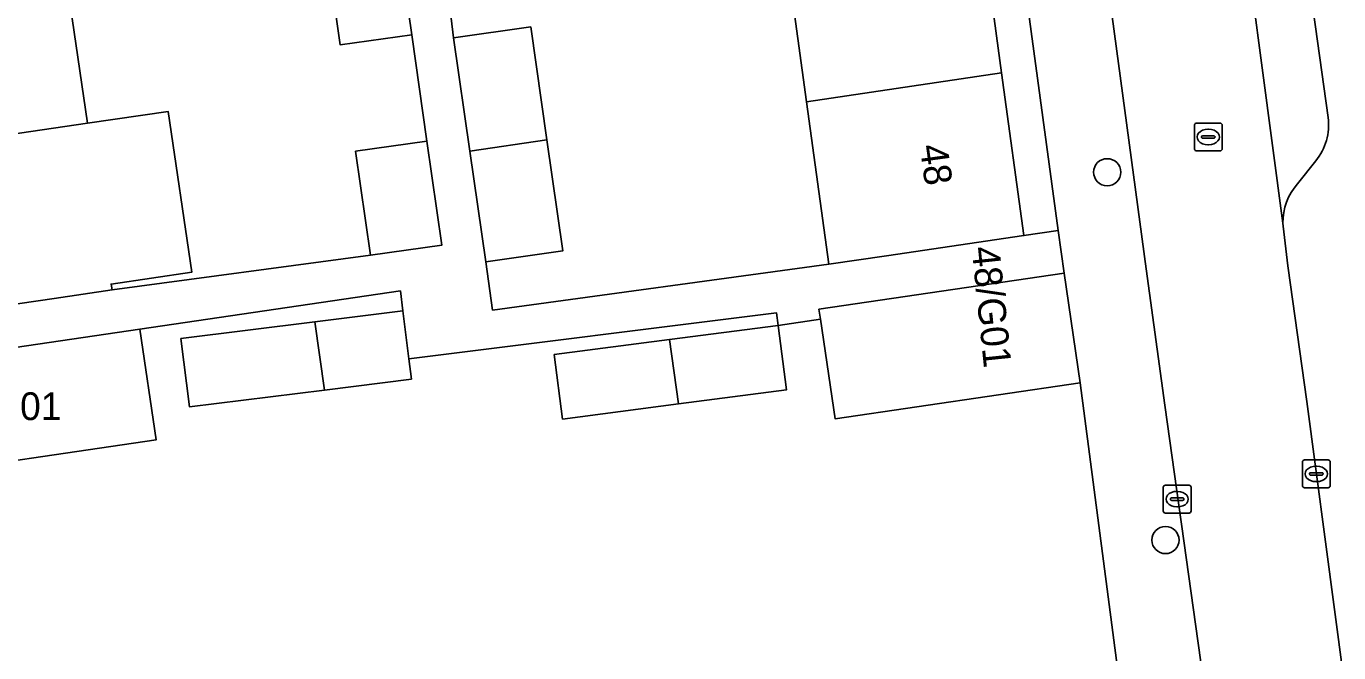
# Model space of a CAD drawing. Extents: x 159053 to 160042, y 380449 to 381423.
# Drawn here: x 159646.2 to 159693.45, y 381012.45 to 381035.01 of the extents above; entities that cross this region are included whole.
import ezdxf

# ---------------------------------------------------------------- set-up
doc = ezdxf.new("R2010")
doc.units = 0
for name, color, linetype in [('IMGEO_Boom', 7, 'Continuous'), ('IMGEO_Erf', 7, 'Continuous'), ('IMGEO_Kolk', 7, 'Continuous'), ('IMGEO_Muur', 7, 'Continuous'), ('IMGEO_Pand', 7, 'Continuous'), ('IMGEO_Pand_nummerreeks', 7, 'Continuous'), ('IMGEO_Parkeervlak_open', 7, 'Continuous'), ('IMGEO_Rijbaan_lokaal_open', 7, 'Continuous'), ('IMGEO_Rioolput', 7, 'Continuous'), ('IMGEO_Voetpad_open', 7, 'Continuous')]:
    doc.layers.add(name, color=color, linetype=linetype)

msp = doc.modelspace()

# ---------------------------------------------------------------- linework, layer by layer
at = {"layer": 'IMGEO_Boom'}
for centre in [(159685.114, 381029.752), (159687.21, 381016.506)]:
    msp.add_circle(centre, 0.489, dxfattribs=at)
at = {"layer": 'IMGEO_Erf'}
for points in [[(159669.393, 381130.571), (159668.05, 381130.466), (159668.849, 381124.614), (159669.628, 381118.909), (159670.407, 381113.203), (159671.186, 381107.498), (159671.965, 381101.792), (159672.744, 381096.087), (159673.523, 381090.382), (159674.302, 381084.676), (159675.081, 381078.971), (159675.86, 381073.265), (159676.639, 381067.56), (159677.418, 381061.855), (159678.197, 381056.149), (159678.976, 381050.444), (159679.755, 381044.738), (159680.534, 381039.033), (159681.313, 381033.327), (159682.113, 381027.469), (159683.353, 381027.651)], [(159684.14, 381022.17), (159675.316, 381020.875), (159674.79, 381024.46), (159673.269, 381024.237), (159673.202, 381024.69), (159659.973, 381023.028), (159660.064, 381022.302), (159656.929, 381021.909), (159652.074, 381021.3), (159651.766, 381023.76), (159656.586, 381024.365), (159659.755, 381024.762), (159659.665, 381025.477), (159650.284, 381024.1), (159650.869, 381020.114), (159641.557, 381018.748), (159643.613, 381005.8), (159643.423, 381005.792), (159645.502, 380992.386), (159687.308, 380998.005), (159685.656, 381010.607)], [(159673.269, 381024.237), (159673.572, 381021.916), (159669.677, 381021.408), (159665.507, 381020.864), (159665.204, 381023.185), (159669.353, 381023.726)]]:
    msp.add_lwpolyline(points, close=True, dxfattribs=at)
for points in [[(159647.57, 381037.189), (159648.403, 381031.515), (159651.303, 381031.941), (159652.152, 381026.148), (159649.252, 381025.723), (159649.283, 381025.515), (159658.587, 381026.762), (159658.05, 381030.509), (159660.623, 381030.877), (159660.076, 381034.705), (159657.503, 381034.336), (159656.898, 381038.558)], [(159661.193, 381037.834), (159661.583, 381034.589), (159664.359, 381034.986), (159664.941, 381030.916), (159665.514, 381026.917), (159662.737, 381026.52), (159662.985, 381024.787), (159675.09, 381026.439), (159674.291, 381032.293), (159673.512, 381037.999)]]:
    msp.add_lwpolyline(points, dxfattribs=at)
at = {"layer": 'IMGEO_Kolk'}
for p, q in [((159692.142, 381018.463), (159692.142, 381019.315)), ((159692.217, 381019.389), (159693.069, 381019.389)), ((159692.63, 381019.169), (159692.655, 381019.169)), ((159693.143, 381019.315), (159693.143, 381018.463)), ((159692.401, 381018.883), (159692.401, 381018.895)), ((159692.839, 381018.846), (159692.441, 381018.846)), ((159692.444, 381018.932), (159692.842, 381018.932)), ((159692.653, 381018.609), (159692.628, 381018.609)), ((159692.885, 381018.895), (159692.885, 381018.883)), ((159687.132, 381017.553), (159687.132, 381018.405)), ((159687.207, 381018.479), (159688.059, 381018.479)), ((159687.62, 381018.259), (159687.645, 381018.259)), ((159688.133, 381018.405), (159688.133, 381017.553)), ((159693.069, 381018.389), (159692.217, 381018.389)), ((159687.391, 381017.973), (159687.391, 381017.985)), ((159687.829, 381017.936), (159687.431, 381017.936)), ((159687.434, 381018.022), (159687.832, 381018.022)), ((159687.643, 381017.699), (159687.618, 381017.699)), ((159687.875, 381017.985), (159687.875, 381017.973)), ((159688.059, 381017.479), (159687.207, 381017.479))]:
    msp.add_line(p, q, dxfattribs=at)
for points in [[(159692.142, 381018.463), (159692.142, 381019.315)], [(159692.217, 381019.389), (159693.069, 381019.389)], [(159693.143, 381019.315), (159693.143, 381018.463)], [(159687.132, 381017.553), (159687.132, 381018.405)], [(159687.207, 381018.479), (159688.059, 381018.479)], [(159688.133, 381018.405), (159688.133, 381017.553)], [(159693.069, 381018.389), (159692.217, 381018.389)], [(159688.059, 381017.479), (159687.207, 381017.479)]]:
    msp.add_lwpolyline(points, dxfattribs=at)
for centre, radius, start, end in [((159692.219, 381019.313), 0.0765, 91.552, 178.448), ((159692.219, 381019.313), 0.0765, 91.552, 178.448), ((159693.067, 381019.313), 0.0765, 1.552, 88.448), ((159693.067, 381019.313), 0.0765, 1.552, 88.448), ((159692.441, 381018.892), 0.0403, 85.8775, 175.7526), ((159692.438, 381018.882), 0.0366, 178.938, 274.7102), ((159692.842, 381018.889), 0.043, 264.8664, 352.4533), ((159692.846, 381018.894), 0.0386, 1.7309, 96.639), ((159687.209, 381018.403), 0.0765, 91.552, 178.448), ((159687.209, 381018.403), 0.0765, 91.552, 178.448), ((159688.057, 381018.403), 0.0765, 1.552, 88.448), ((159688.057, 381018.403), 0.0765, 1.552, 88.448), ((159692.219, 381018.465), 0.0765, 181.552, 268.448), ((159692.219, 381018.465), 0.0765, 181.552, 268.448), ((159693.067, 381018.465), 0.0765, 271.552, 358.448), ((159693.067, 381018.465), 0.0765, 271.552, 358.448), ((159687.431, 381017.982), 0.0403, 85.8775, 175.7526), ((159687.428, 381017.972), 0.0366, 178.938, 274.7102), ((159687.832, 381017.979), 0.043, 264.8664, 352.4533), ((159687.836, 381017.984), 0.0386, 1.7309, 96.639), ((159687.209, 381017.555), 0.0765, 181.552, 268.448), ((159687.209, 381017.555), 0.0765, 181.552, 268.448), ((159688.057, 381017.555), 0.0765, 271.552, 358.448), ((159688.057, 381017.555), 0.0765, 271.552, 358.448)]:
    msp.add_arc(centre, radius, start, end, dxfattribs=at)
for centre, major_axis, ratio, start_param, end_param in [((159692.629, 381018.889), (-0.387, 0.002), 0.722429, 4.712389, 7.853982), ((159692.654, 381018.889), (-0.39, 0.002), 0.717154, 1.570796, 4.712389), ((159687.619, 381017.979), (-0.387, 0.002), 0.722429, 4.712389, 7.853982), ((159687.644, 381017.979), (-0.39, 0.002), 0.717154, 1.570796, 4.712389)]:
    msp.add_ellipse(centre, major_axis=major_axis, ratio=ratio, start_param=start_param, end_param=end_param, dxfattribs=at)
at = {"layer": 'IMGEO_Muur'}
msp.add_lwpolyline([(159684.14, 381022.17), (159685.656, 381010.607)], dxfattribs=at)
at = {"layer": 'IMGEO_Pand'}
for points in [[(159659.47, 381038.935), (159656.898, 381038.558), (159657.503, 381034.336), (159660.076, 381034.705)], [(159673.512, 381037.999), (159674.291, 381032.293), (159681.313, 381033.327), (159680.534, 381039.033)], [(159648.403, 381031.515), (159647.57, 381037.189), (159640.535, 381036.157), (159641.368, 381030.483)], [(159664.941, 381030.916), (159664.359, 381034.986), (159661.583, 381034.589), (159662.166, 381030.508)], [(159674.291, 381032.293), (159675.09, 381026.439), (159677.166, 381026.743), (159682.113, 381027.469), (159681.313, 381033.327)], [(159648.403, 381031.515), (159641.368, 381030.483), (159642.248, 381024.483), (159647.196, 381025.209), (159649.283, 381025.515), (159649.252, 381025.723), (159652.152, 381026.148), (159651.303, 381031.941)], [(159660.623, 381030.877), (159658.05, 381030.509), (159658.587, 381026.762), (159661.16, 381027.131)], [(159664.941, 381030.916), (159662.166, 381030.508), (159662.737, 381026.52), (159665.514, 381026.917)], [(159683.561, 381026.116), (159674.737, 381024.821), (159674.79, 381024.46), (159675.316, 381020.875), (159684.14, 381022.17)], [(159659.755, 381024.762), (159656.586, 381024.365), (159656.929, 381021.909), (159660.064, 381022.302), (159659.973, 381023.028)], [(159656.586, 381024.365), (159651.766, 381023.76), (159652.074, 381021.3), (159656.929, 381021.909)], [(159669.677, 381021.408), (159673.572, 381021.916), (159673.269, 381024.237), (159669.353, 381023.726)], [(159641.557, 381018.748), (159650.869, 381020.114), (159650.284, 381024.1), (159640.972, 381022.733)], [(159669.677, 381021.408), (159669.353, 381023.726), (159665.204, 381023.185), (159665.507, 381020.864)]]:
    msp.add_lwpolyline(points, close=True, dxfattribs=at)
at = {"layer": 'IMGEO_Parkeervlak_open'}
for points in [[(159693.064, 381031.721), (159690.677, 381048.834), (159684.168, 381096.521), (159679.729, 381129.583)], [(159677.704, 381129.311), (159679.398, 381116.693), (159679.778, 381113.869), (159682.144, 381096.247), (159683.125, 381089.062), (159683.492, 381086.37), (159688.653, 381048.555), (159689.604, 381041.734), (159691.441, 381027.917)], [(159691.967, 381029.33), (159692.621, 381030.165)]]:
    msp.add_lwpolyline(points, dxfattribs=at)
for centre, radius, start, end in [((159691.061, 381031.45), 2.022, 320.5226, 7.6937), ((159693.484, 381027.961), 2.044, 137.9336, 181.23)]:
    msp.add_arc(centre, radius, start, end, dxfattribs=at)
at = {"layer": 'IMGEO_Rijbaan_lokaal_open'}
msp.add_lwpolyline([(159691.234, 381003.753), (159691.59, 381001.381), (159695.018, 381001.889), (159694.531, 381005.393), (159694.287, 381006.515), (159692.295, 381021.493), (159691.614, 381026.377), (159691.446, 381027.813), (159691.441, 381027.917), (159689.604, 381041.734), (159688.653, 381048.555), (159683.492, 381086.37), (159678.493, 381085.883), (159686.517, 381026.277), (159687.185, 381021.364), (159688.989, 381008.512), (159689.262, 381006.55)], dxfattribs=at)
at = {"layer": 'IMGEO_Rioolput'}
for p, q in [((159688.252, 381030.595), (159688.252, 381031.447)), ((159688.327, 381031.521), (159689.179, 381031.521)), ((159688.74, 381031.301), (159688.765, 381031.301)), ((159689.253, 381031.447), (159689.253, 381030.595)), ((159688.511, 381031.015), (159688.511, 381031.027)), ((159688.949, 381030.978), (159688.551, 381030.978)), ((159688.554, 381031.064), (159688.952, 381031.064)), ((159688.995, 381031.027), (159688.995, 381031.015)), ((159689.179, 381030.521), (159688.327, 381030.521)), ((159688.763, 381030.741), (159688.738, 381030.741))]:
    msp.add_line(p, q, dxfattribs=at)
for points in [[(159688.252, 381030.595), (159688.252, 381031.447)], [(159688.327, 381031.521), (159689.179, 381031.521)], [(159689.253, 381031.447), (159689.253, 381030.595)], [(159689.179, 381030.521), (159688.327, 381030.521)]]:
    msp.add_lwpolyline(points, dxfattribs=at)
for centre, radius, start, end in [((159688.329, 381031.445), 0.0765, 91.552, 178.448), ((159688.329, 381031.445), 0.0765, 91.552, 178.448), ((159689.177, 381031.445), 0.0765, 1.552, 88.448), ((159689.177, 381031.445), 0.0765, 1.552, 88.448), ((159688.551, 381031.024), 0.0403, 85.8775, 175.7526), ((159688.548, 381031.014), 0.0366, 178.938, 274.7102), ((159688.952, 381031.021), 0.043, 264.8664, 352.4533), ((159688.956, 381031.026), 0.0386, 1.7309, 96.639), ((159688.329, 381030.597), 0.0765, 181.552, 268.448), ((159688.329, 381030.597), 0.0765, 181.552, 268.448), ((159689.177, 381030.597), 0.0765, 271.552, 358.448), ((159689.177, 381030.597), 0.0765, 271.552, 358.448)]:
    msp.add_arc(centre, radius, start, end, dxfattribs=at)
for centre, major_axis, ratio, start_param, end_param in [((159688.739, 381031.021), (-0.387, 0.002), 0.722429, 4.712389, 7.853982), ((159688.764, 381031.021), (-0.39, 0.002), 0.717154, 1.570796, 4.712389)]:
    msp.add_ellipse(centre, major_axis=major_axis, ratio=ratio, start_param=start_param, end_param=end_param, dxfattribs=at)
at = {"layer": 'IMGEO_Voetpad_open'}
for points in [[(159669.953, 381165.657), (159669.776, 381168.312), (159669.733, 381168.961), (159669.207, 381176.73), (159664.635, 381176.427), (159667.199, 381135.088), (159667.53, 381130.39), (159668.05, 381130.466), (159669.393, 381130.571), (159683.353, 381027.651), (159683.561, 381026.116), (159684.14, 381022.17), (159685.656, 381010.607), (159687.308, 380998.005), (159691.734, 380998.592)], [(159689.262, 381006.55), (159688.989, 381008.512), (159687.185, 381021.364), (159686.517, 381026.277), (159678.493, 381085.883), (159678.132, 381088.567), (159674.799, 381113.326), (159674.429, 381116.074), (159672.578, 381129.824)], [(159679.729, 381129.583), (159684.168, 381096.521), (159690.677, 381048.834), (159693.064, 381031.721)], [(159659.47, 381038.935), (159660.076, 381034.705), (159660.623, 381030.877), (159661.16, 381027.131), (159658.587, 381026.762), (159649.283, 381025.515), (159647.196, 381025.209), (159642.248, 381024.483)], [(159640.972, 381022.733), (159650.284, 381024.1), (159659.665, 381025.477), (159659.755, 381024.762), (159659.973, 381023.028), (159673.202, 381024.69), (159673.269, 381024.237), (159674.79, 381024.46), (159674.737, 381024.821), (159683.561, 381026.116), (159683.353, 381027.651), (159682.113, 381027.469), (159677.166, 381026.743), (159675.09, 381026.439), (159662.985, 381024.787), (159662.737, 381026.52), (159662.166, 381030.508), (159661.583, 381034.589), (159661.193, 381037.834)], [(159692.621, 381030.165), (159691.967, 381029.33)], [(159691.441, 381027.917), (159691.446, 381027.813), (159691.614, 381026.377), (159692.295, 381021.493), (159694.287, 381006.515), (159694.531, 381005.393), (159695.018, 381001.889), (159695.182, 381000.652)]]:
    msp.add_lwpolyline(points, dxfattribs=at)
for centre, radius, start, end in [((159691.061, 381031.45), 2.022, 320.5226, 7.6937), ((159693.484, 381027.961), 2.044, 137.9336, 181.23)]:
    msp.add_arc(centre, radius, start, end, dxfattribs=at)

# ---------------------------------------------------------------- texts
at = {"layer": 'IMGEO_Pand_nummerreeks'}
for s, rotation, p in [('48', 277.775, (159678.361, 381030.702)), ('48/G01', 275.8554, (159680.232, 381027.04))]:
    msp.add_text(s, height=1, rotation=rotation, dxfattribs=at).set_placement(p)
msp.add_text('47/G01', height=1, dxfattribs=at).set_placement((159643.075, 381020.827))

doc.saveas('drawing.dxf')
